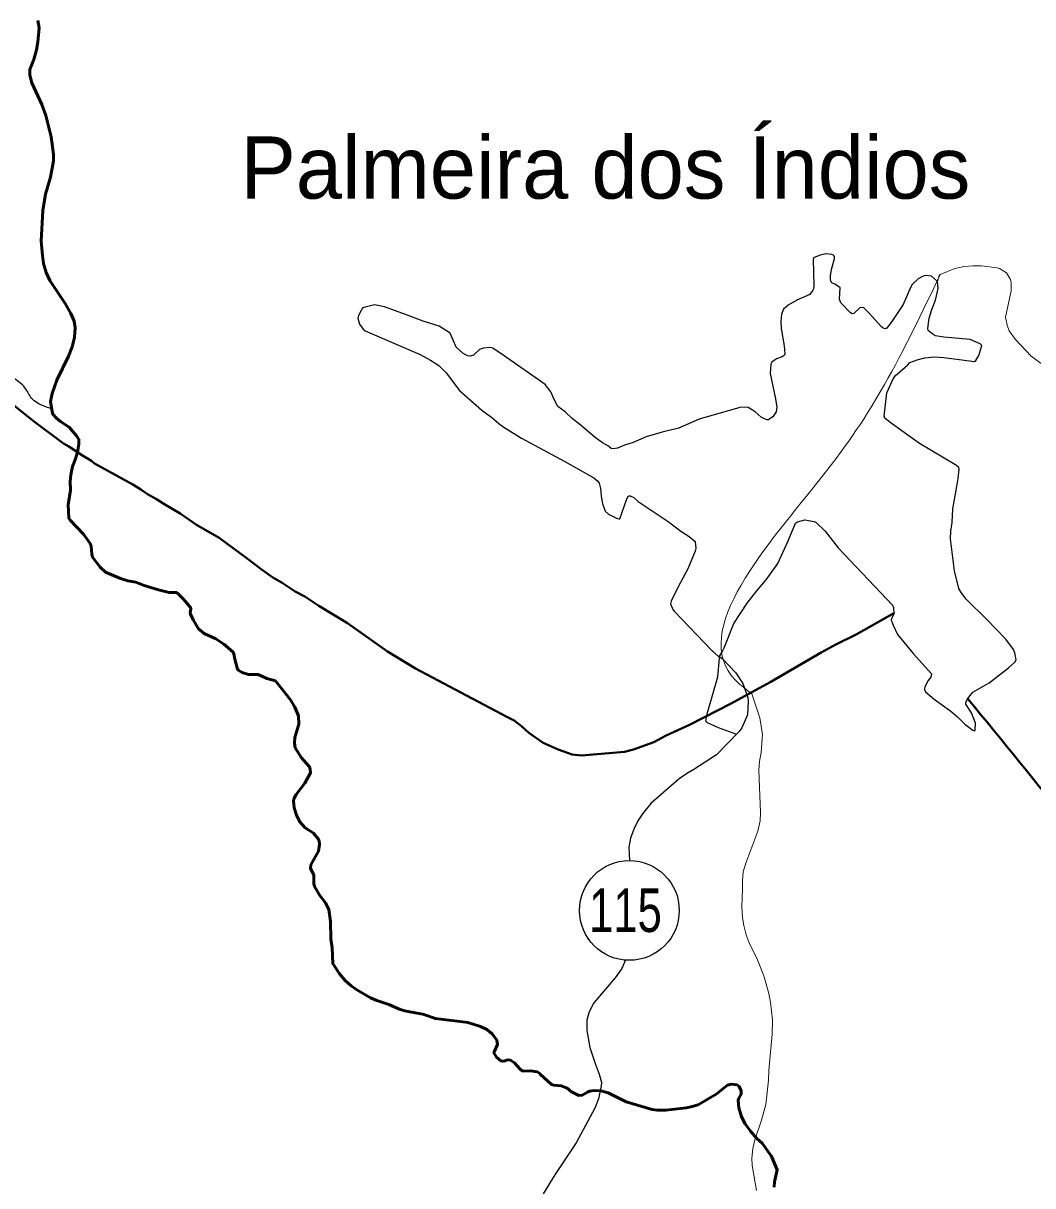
# Model space of a CAD drawing. Extents: x 553962 to 842807, y 8883888 to 9032388.
# Drawn here: x 753949 to 762071, y 8953102 to 8962455 of the extents above; entities that cross this region are included whole.
import ezdxf
from ezdxf.enums import TextEntityAlignment as Align

# ---------------------------------------------------------------- set-up
doc = ezdxf.new("R2010")
doc.units = 0
doc.header["$LTSCALE"] = 20
for name, color, linetype, lineweight in [('12', 7, 'Continuous', 25), ('14', 7, 'Continuous', 13), ('21', 7, 'Continuous', 25), ('24', 7, 'Continuous', 25), ('48', 7, 'Continuous', 25)]:
    doc.layers.add(name, color=color, linetype=linetype, lineweight=lineweight)
doc.layers.add('41', color=7, linetype='Continuous')

msp = doc.modelspace()

# ---------------------------------------------------------------- linework, layer by layer
at = {"layer": '12', "lineweight": 40}
for points in [[(753866.8, 8959388.09), (754029.73, 8959255.36), (754273.09, 8959074.57), (754315.34, 8959050.39), (754424.76, 8958977.39), (754498.96, 8958935.36), (754521.87, 8958913.59), (754830.44, 8958745.42), (754896.1, 8958704.81), (754948.11, 8958666.32), (755022.14, 8958627.06), (755080.24, 8958588.12), (755212.9, 8958510.52), (755342.62, 8958419.18), (755526.79, 8958316.29), (755751.16, 8958147.48)], [(755751.16, 8958147.48), (755862.16, 8958063.96), (755957.96, 8957996.18), (756032.57, 8957954.25), (756137.69, 8957883.95), (756214.02, 8957842.55), (756328.14, 8957767.49), (756559.23, 8957627.52), (756879.77, 8957401.32), (757103.99, 8957264.56), (757287.05, 8957167.72), (757840.37, 8956875)], [(759804.96, 8957070.35), (759963.83, 8957157.38), (760368.17, 8957393.39), (760487.01, 8957457.36), (760649.43, 8957537.88), (760959, 8957710.33)], [(757840.37, 8956875), (757898, 8956844.51), (757957.28, 8956800.67), (758017.31, 8956746), (758132.81, 8956665.6), (758252.6, 8956611.95), (758364.7, 8956572.01), (758441.31, 8956562.72), (758786.37, 8956593.86), (758858.27, 8956611.93), (759022.29, 8956672.32), (759120.49, 8956724.42), (759307.95, 8956809.85), (759644.51, 8956982.45), (759804.96, 8957070.35)]]:
    msp.add_lwpolyline(points, dxfattribs=at)
at = {"layer": '12'}
for points in [[(759689.94, 8956732.7), (759543.32, 8956786.96), (759453.44, 8956827.94), (759441.08, 8956839.38), (759450.46, 8956898.01), (759538.24, 8957195.77), (759549.56, 8957346.35), (759553.28, 8957357.92), (759571.01, 8957344.35), (759680.64, 8957229.88), (759737, 8957142.08), (759777.63, 8957031.54), (759780.6, 8957004.83), (759774.7, 8956889.8), (759729.93, 8956785.14), (759706.9, 8956753.42), (759526.29, 8956568.58), (759344.77, 8956450.4), (759284.84, 8956417.42), (759226.07, 8956377.14), (758999.03, 8956178.36), (758931.14, 8956094.63), (758893.95, 8956037.23), (758861.34, 8955972.42), (758835.92, 8955899.76), (758821.05, 8955826.84), (758825.37, 8955718.11)], [(758795.34, 8954919.79), (758763.74, 8954849.61), (758709.93, 8954774.52), (758538.4, 8954572.99), (758503.04, 8954502.62), (758483.99, 8954433.8), (758484.06, 8954352.36), (758508.26, 8954214.66), (758549.73, 8954085.3), (758582.85, 8954000.04), (758600.3, 8953935.19), (758599.47, 8953906.86), (758576.1, 8953802), (758547.25, 8953725.33), (758396.38, 8953446.47), (758226.24, 8953190.35), (758132.67, 8953037.95)]]:
    msp.add_lwpolyline(points, dxfattribs=at)
at = {"layer": '12', "lineweight": 40}
msp.add_spline([(761549.23, 8957020.39), (762383.1, 8955993.89), (763257, 8954902.9), (764214.4, 8953717.28), (766168.17, 8951324.42), (767086.6, 8950171.63), (770317.83, 8946184.23), (771971.01, 8944145.98), (773006.34, 8942876.25), (773223.42, 8942642.35), (773373.71, 8942274.8), (774008.27, 8940921.53), (774358.95, 8940136.3), (774475.84, 8939919.11), (774642.83, 8939785.46), (774893.31, 8939668.51), (775511.17, 8939484.73), (775928.64, 8939267.54), (776078.93, 8939184), (776379.51, 8938916.69), (776680.09, 8938749.62), (776830.38, 8938582.55), (777398.14, 8938348.65), (777899.1, 8938231.71), (778550.36, 8938482.31), (779134.82, 8938866.57), (779452.1, 8939250.83), (779568.99, 8939384.49), (779685.88, 8939351.07), (779852.87, 8939217.42), (780086.65, 8939217.42), (780604.32, 8939451.32), (781055.19, 8939618.39), (781439.26, 8939618.39), (781823.33, 8939518.14), (782090.52, 8939401.2), (782290.9, 8939367.78), (782524.69, 8939518.14), (782858.66, 8939618.39), (783192.64, 8939651.8), (783509.92, 8939818.87), (783910.69, 8940119.6), (784278.07, 8940336.79), (784625.22, 8940434.47)], degree=3, dxfattribs=at)
at = {"layer": '14'}
for points in [[(762538.97, 8959785.45), (762526.48, 8959782.08), (762447.54, 8959737.16), (762371.93, 8959688.13), (762188.04, 8959687.43), (762168.96, 8959695.79), (762058.17, 8959775.3), (761932.6, 8959909.42), (761880.88, 8959981.33), (761863.56, 8960024.99), (761852.65, 8960090.19), (761896.35, 8960301.69), (761898.15, 8960370.12), (761891.8, 8960394.33), (761858.55, 8960446.28), (761803.06, 8960482.13), (761785.02, 8960487.59), (761657.56, 8960503.35), (761588.77, 8960503.3), (761519.96, 8960497.33), (761442.78, 8960481.37), (761326.73, 8960433.78), (761317.29, 8960424.7), (761303.09, 8960378.19)], [(759804.96, 8957070.35), (759809.67, 8957060.89), (759876.23, 8956866.69), (759896.04, 8956733.54), (759885.99, 8956587.65), (759873.4, 8956514.64), (759867.35, 8956445.86), (759879.75, 8956106.16), (759877.29, 8956037.44), (759858.61, 8955956.26), (759761.53, 8955697.43), (759741.84, 8955628.76), (759734.36, 8955555.94), (759735.75, 8955487.17), (759729.93, 8955349.5), (759736.17, 8955258.93), (759747.08, 8955195.03), (759765.55, 8955122.09), (759788.11, 8955057.44), (759856.07, 8954919.65), (759906.8, 8954790.2), (759947.38, 8954648.67), (759961.43, 8954575.84), (759976.36, 8954438.3), (759973.86, 8954322.66), (759947.45, 8954029.81), (759945.96, 8953952.72), (759923.18, 8953754.75), (759889.64, 8953629.86), (759834.25, 8953471.28), (759819.54, 8953402.47), (759811.33, 8953325.13), (759812.4, 8953264.99), (759848.25, 8953062.83)]]:
    msp.add_lwpolyline(points, dxfattribs=at)
msp.add_spline([(761326.73, 8960433.78), (760878.85, 8959550.01), (760374.92, 8958805.88), (759682.03, 8957166.28), (759809.67, 8957060.89)], degree=3, dxfattribs=at)
at = {"layer": '21'}
for points in [[(760406.88, 8960599.36), (760351.2, 8960587.36), (760306.35, 8960567.88), (760304.05, 8960553.27), (760309.86, 8960343.68), (760307.59, 8960319.4), (760302.32, 8960306.47), (760277.04, 8960272.32), (760173.93, 8960227.94), (760102.01, 8960186.86), (760066.27, 8960155.54), (760048.52, 8960114.89), (760043.8, 8960055.74), (760047.17, 8959999.83), (760070.91, 8959859.77), (760077.29, 8959796.61), (760071.94, 8959782.91), (760055.52, 8959771.49), (760010.4, 8959755.94), (759970.5, 8959727.74), (759962.67, 8959711.98), (759957.32, 8959636.17), (760000.32, 8959433.25), (760011.06, 8959366.56), (760007.51, 8959329.72), (759980.14, 8959288.43), (759957.45, 8959276.01), (759943.84, 8959263.83), (759943.84, 8959263.83), (759931.38, 8959264.62), (759884.75, 8959286.24), (759838.06, 8959329.83), (759780.43, 8959363.03), (759763.1, 8959366.09), (759715.1, 8959363.09), (759387.47, 8959268.51), (759215.78, 8959195.48), (759154.3, 8959182.24), (759089.35, 8959164.45)], [(761303.09, 8960378.19), (761256.64, 8960420.68), (761211.02, 8960424.43), (761188.96, 8960419.96), (761148.32, 8960398.42), (761101.04, 8960352.73), (761089.46, 8960334.65), (761027.1, 8960191.2), (760943.05, 8960062.77), (760896.25, 8960002.82), (760881.99, 8959997.44), (760865.74, 8960003.46), (760853.21, 8960013.19), (760749.85, 8960127.6), (760712.16, 8960164.49), (760701.22, 8960167.57), (760679.83, 8960164.21), (760632.39, 8960121.03), (760616.82, 8960117.82), (760603.65, 8960126.09), (760526.3, 8960205.58), (760516.36, 8960233.88), (760520.68, 8960327.05), (760483.25, 8960353.03), (760453.89, 8960367.23), (760443.65, 8960384.1), (760443.66, 8960422.25), (760450.77, 8960474.14), (760476.39, 8960562.87), (760474.79, 8960577.81), (760467.87, 8960589.39), (760454.28, 8960595.34), (760406.88, 8960599.36)], [(761456.17, 8958896.2), (761158.85, 8959073.37), (760923.06, 8959244.14), (760881.84, 8959278.4), (760874.37, 8959292.66), (760896.99, 8959480.31), (760948.17, 8959595.26), (760963.86, 8959617.66), (761063.06, 8959703.46), (761082.47, 8959724.47), (761142.05, 8959747.51), (761202.25, 8959763.23), (761279.38, 8959770.22), (761356.37, 8959765.74), (761602.1, 8959732.92), (761613.83, 8959740.47), (761636.05, 8959780.87), (761661.47, 8959862.68), (761646.57, 8959874.59), (761567.29, 8959909.91), (761356.61, 8959929.53), (761287.95, 8959941.48), (761269.35, 8959950.71), (761230.42, 8959983.83), (761227.41, 8960000.15), (761237.79, 8960082.04), (761258.14, 8960151.04), (761288.73, 8960228.43), (761310.43, 8960320.27), (761303.09, 8960378.19)], [(757025.29, 8960111.03), (756856.89, 8960173.59), (756774.42, 8960188.95), (756690.38, 8960169.45), (756676.85, 8960159.16), (756667.85, 8960142.78)], [(756667.85, 8960142.78), (756646.08, 8960103.18), (756641.92, 8960082.91), (756655.37, 8960034.62), (756685.1, 8959993.44), (756700.09, 8959979.21), (757143.43, 8959788.83), (757225.53, 8959744.75), (757292.46, 8959702.43), (757350.96, 8959642.01), (757458.36, 8959500.48), (757638.53, 8959341.81), (757717.87, 8959284.15), (757774.05, 8959233.8), (757815.58, 8959204.44), (757958.16, 8959117.58), (758306.03, 8958929.87), (758539.43, 8958798.43), (758570.89, 8958770.52), (758581.57, 8958755.15), (758594.03, 8958710.93), (758597.74, 8958651.36), (758608.28, 8958591.84), (758630.68, 8958530.31), (758658.32, 8958506.62), (758722.59, 8958472.59), (758739.49, 8958467.37), (758749.09, 8958469.15), (758804.93, 8958627.66), (758819.56, 8958652.87), (758832.45, 8958653.67), (758862.62, 8958638.93), (758895.1, 8958607.25), (759137.6, 8958446.28), (759240.77, 8958367.84), (759305.89, 8958326.12), (759355.36, 8958284.43), (759361.13, 8958229.69), (759356.08, 8958207.54), (759296.44, 8958064.81), (759214.43, 8957916.71), (759160.72, 8957806.47), (759158.69, 8957795.16)], [(757384.28, 8959962.97), (757296.5, 8960017), (757165.57, 8960058.91), (757025.29, 8960111.03)], [(759089.35, 8959164.45), (758959.7, 8959128.94), (758856.46, 8959082.66), (758786.37, 8959060.98), (758729.76, 8959035.83), (758696.17, 8959030.55), (758679.53, 8959033.63), (758657.5, 8959052.83), (758608.33, 8959079.39), (758549.08, 8959121.34), (758426.97, 8959226.72), (758365.11, 8959274.53), (758308.63, 8959327.56), (758250.84, 8959371.01), (758222.37, 8959421.73), (758194.14, 8959488.75), (758147.72, 8959547.5), (757819.23, 8959780.14), (757726.24, 8959841.52), (757701.74, 8959847.42), (757651.14, 8959840.66), (757620.26, 8959829.3), (757571.82, 8959784.61), (757543.56, 8959777.71), (757522.31, 8959779.75), (757486.55, 8959801.97), (757431.79, 8959850.19), (757384.28, 8959962.97)], [(761460.22, 8958729.03), (761471.43, 8958793.22), (761478.01, 8958867.99), (761475.26, 8958881.17), (761456.17, 8958896.2)], [(761699.83, 8957660.79), (761534.41, 8957820.53), (761494.33, 8957876.09), (761476.72, 8957908.74), (761441.65, 8958050.26), (761410.23, 8958307.36), (761410.34, 8958367.66), (761421.63, 8958439.47), (761428.88, 8958549.54), (761460.22, 8958729.03)], [(759588.07, 8957430.54), (759665.64, 8957627.09), (759774.05, 8957789.26), (759850.98, 8957889.58), (759926.44, 8957977.15), (760019.27, 8958109.49), (760103.63, 8958290.54), (760163.1, 8958434.33), (760176.95, 8958444.07), (760236.03, 8958459.93), (760236.03, 8958459.93), (760311.49, 8958445.7), (760328.09, 8958437.26), (760399.4, 8958368.88), (760505.53, 8958234.48), (760941.14, 8957774.44), (760949.24, 8957754.47), (760953.1, 8957699.61), (760934.26, 8957666.79), (760932.54, 8957654.1), (760946.88, 8957611.16), (760983.77, 8957536.77), (761107.83, 8957384.17), (761254.95, 8957220.37), (761250.66, 8957192.73), (761230.26, 8957168.34), (761203.16, 8957115.43), (761200.79, 8957095.35), (761207.98, 8957075.85), (761277.47, 8957017.63), (761412.85, 8956919.44), (761465.96, 8956875.3), (761523.59, 8956817.19), (761588.18, 8956767.82), (761600.87, 8956762.84), (761607.76, 8956766.92), (761610.76, 8956824.1), (761578.41, 8956906.91), (761533.26, 8956976.26), (761532.48, 8956989.36), (761544.97, 8957020.8), (761589.63, 8957073.57), (761719.93, 8957149.68), (761874.44, 8957269.09), (761925.49, 8957315.65), (761936.71, 8957332.91), (761927.76, 8957389.91), (761916.51, 8957416.74), (761854.43, 8957499.03), (761699.83, 8957660.79)], [(759158.69, 8957795.16), (759156.46, 8957782.76), (759174.7, 8957739.34), (759187.39, 8957722.02), (759486.62, 8957410.68), (759541.31, 8957360.23), (759546.95, 8957358.61), (759554.04, 8957364.5), (759569.07, 8957391.31), (759588.07, 8957430.54)]]:
    msp.add_lwpolyline(points, dxfattribs=at)
at = {"layer": '24', "lineweight": 53}
for points in [[(754066.18, 8962478), (754076.16, 8962418.57), (754066.84, 8962303.74), (754054.91, 8962239.9), (754034.74, 8962164.15), (754002.47, 8962083.61), (754003.58, 8962036.26), (754018, 8961976.9), (754099.59, 8961801.29), (754131.94, 8961713.58), (754174.17, 8961542.49), (754191.42, 8961398.64), (754193.2, 8961347.16), (754168.72, 8961215.49), (754129.17, 8961079.83), (754106.01, 8960948.14), (754094.07, 8960701.23), (754103.14, 8960585.98), (754112.98, 8960522.15)], [(754112.98, 8960522.15), (754133.23, 8960450.18), (754164.55, 8960385.88), (754285.41, 8960201.03), (754333.26, 8960119.09), (754358.52, 8960059.07), (754366.71, 8960003.59), (754361.09, 8959927.44), (754342.86, 8959851.51), (754312.25, 8959776.39), (754218.65, 8959583.89), (754182.3, 8959476.36), (754169.41, 8959412.48), (754180.88, 8959330.02), (754188.62, 8959309.67), (754216.39, 8959278.53), (754249.13, 8959251.21), (754317.62, 8959205.07), (754378.4, 8959135.27), (754396.55, 8959107.29), (754395.27, 8959068.25), (754385.75, 8959005.25), (754369.66, 8958949.68), (754345.22, 8958889.92), (754331.04, 8958822.58), (754326.03, 8958771.01), (754328.43, 8958699.19), (754310.71, 8958580.21), (754315.61, 8958473.51), (754326.51, 8958456.41), (754433.41, 8958343.32), (754486.5, 8958269.1), (754495.61, 8958248.35), (754500.93, 8958184.13), (754506.91, 8958158.38), (754569.48, 8958079.36), (754610.9, 8958038.58)], [(754610.9, 8958038.58), (754610.9, 8958038.58), (754731.17, 8957987.69), (754791.06, 8957970.02), (754854.6, 8957958.13), (754922.56, 8957930.34), (755038.17, 8957895.49), (755123.83, 8957875.87), (755185.93, 8957875.05)], [(755185.93, 8957875.05), (755238.77, 8957821.35), (755295.39, 8957755.35), (755298.82, 8957744.7), (755293.02, 8957714.31), (755294.96, 8957700.15), (755316.41, 8957655.13), (755358.95, 8957583.6), (755405.58, 8957544.99), (755497.63, 8957501.15), (755563.49, 8957459.9), (755635.54, 8957398.11), (755643.99, 8957381.64), (755650.27, 8957338.19), (755674.14, 8957259.6), (755682.79, 8957247.76), (755709.35, 8957231.05), (755761.1, 8957215.55), (755838.8, 8957216.26), (755909.41, 8957183.88), (755979.1, 8957165.16)], [(755979.1, 8957165.16), (756099.81, 8957011.93), (756133.34, 8956953.6), (756164.69, 8956883.78)], [(756164.69, 8956883.78), (756167.7, 8956814.87), (756135.25, 8956708.92), (756132.75, 8956661.93), (756136.2, 8956626.43), (756187.93, 8956545.81), (756252.68, 8956472.69), (756258.78, 8956454.38), (756261.29, 8956424.19), (756215.14, 8956340.88), (756146.2, 8956251.22), (756128.05, 8956221.22), (756124, 8956199.71), (756128.19, 8956143.09), (756146.92, 8956084.75), (756173.88, 8956031.02), (756217.23, 8955981.54), (756283.32, 8955940.05), (756321.76, 8955893.7), (756329.41, 8955877.84), (756331.8, 8955847.04), (756324.53, 8955795.17), (756263.55, 8955684.88), (756259.79, 8955654.48), (756286.71, 8955604.2), (756288.17, 8955532.96), (756292.52, 8955510.14), (756334.09, 8955437.53), (756380.37, 8955379.17), (756407.6, 8955324), (756421.08, 8955229.43), (756423.16, 8955087.51), (756434.1, 8955015.42), (756438.64, 8954889.16), (756493.23, 8954806.37), (756538.73, 8954753.6), (756587.49, 8954710.99), (756633.78, 8954677.39), (756743.5, 8954614.97), (756793.57, 8954592.07), (756890.42, 8954560.19), (756980.66, 8954519.92), (757030.95, 8954506.15), (757163.96, 8954481.49), (757264.82, 8954446.93), (757524.64, 8954416.65), (757626.69, 8954382.92), (757679.94, 8954358.87), (757722.99, 8954324.29), (757758.41, 8954274.89), (757765.58, 8954237.88), (757739.54, 8954184.83), (757736.21, 8954171.28), (757757.52, 8954135.47), (757791.76, 8954108.02), (757806.33, 8954104.16), (757824.5, 8954105.96), (757844.92, 8954115.1), (757868.95, 8954113.33), (757902.62, 8954091.23), (757943.79, 8954043.1), (757966.14, 8954024.17), (758029.92, 8954025.55), (758085.04, 8954017.82), (758101.26, 8954008.45)], [(758101.26, 8954008.45), (758106.87, 8953999.67), (758199.66, 8953917.64), (758218.41, 8953912.46), (758277.7, 8953907.01), (758325.45, 8953888.43), (758361.26, 8953858.81), (758419.01, 8953828.64), (758444.5, 8953830.36), (758487.64, 8953856.01), (758504.72, 8953862.28), (758544.88, 8953868.44), (758596.09, 8953866.08), (758654.82, 8953849.86), (758801, 8953777.33), (759008.61, 8953716.26), (759048.49, 8953710.91), (759118.35, 8953710.15), (759284.06, 8953730.19), (759331.62, 8953739.62), (759379.33, 8953754.1), (759522.56, 8953839.42), (759613.73, 8953910.25), (759644.33, 8953918.97), (759693.9, 8953913.54), (759706.31, 8953902.39), (759724.46, 8953867.6), (759724.01, 8953840.12), (759705.18, 8953806.73), (759701.78, 8953791.33), (759706.55, 8953728.04), (759727.03, 8953657.34), (759757.25, 8953601.25), (759799.17, 8953541), (759851.69, 8953481.51), (759893.54, 8953445.29), (759965.3, 8953342.11)], [(759965.3, 8953342.11), (759970.36, 8953332.82), (760015.48, 8953230.42), (759993.34, 8953133.36), (759989.75, 8953090.2)]]:
    msp.add_lwpolyline(points, dxfattribs=at)
at = {"layer": '24'}
for points in [[(754066.18, 8962478), (754076.16, 8962418.57), (754066.84, 8962303.74), (754054.91, 8962239.9), (754034.74, 8962164.15), (754002.47, 8962083.61), (754003.58, 8962036.26), (754018, 8961976.9), (754099.59, 8961801.29), (754131.94, 8961713.58), (754174.17, 8961542.49), (754191.42, 8961398.64), (754193.2, 8961347.16), (754168.72, 8961215.49), (754129.17, 8961079.83), (754106.01, 8960948.14), (754094.07, 8960701.23), (754103.14, 8960585.98), (754112.98, 8960522.15)], [(754112.98, 8960522.15), (754133.23, 8960450.18), (754164.55, 8960385.88), (754285.41, 8960201.03), (754333.26, 8960119.09), (754358.52, 8960059.07), (754366.71, 8960003.59), (754361.09, 8959927.44), (754342.86, 8959851.51), (754312.25, 8959776.39), (754218.65, 8959583.89), (754182.3, 8959476.36), (754169.41, 8959412.48), (754180.88, 8959330.02), (754188.62, 8959309.67), (754216.39, 8959278.53), (754249.13, 8959251.21), (754317.62, 8959205.07), (754378.4, 8959135.27), (754396.55, 8959107.29), (754395.27, 8959068.25), (754385.75, 8959005.25), (754369.66, 8958949.68), (754345.22, 8958889.92), (754331.04, 8958822.58), (754326.03, 8958771.01), (754328.43, 8958699.19), (754310.71, 8958580.21), (754315.61, 8958473.51), (754326.51, 8958456.41), (754433.41, 8958343.32), (754486.5, 8958269.1), (754495.61, 8958248.35), (754500.93, 8958184.13), (754506.91, 8958158.38), (754569.48, 8958079.36), (754610.9, 8958038.58)], [(754610.9, 8958038.58), (754610.9, 8958038.58), (754731.17, 8957987.69), (754791.06, 8957970.02), (754854.6, 8957958.13), (754922.56, 8957930.34), (755038.17, 8957895.49), (755123.83, 8957875.87), (755185.93, 8957875.05)], [(755185.93, 8957875.05), (755238.77, 8957821.35), (755295.39, 8957755.35), (755298.82, 8957744.7), (755293.02, 8957714.31), (755294.96, 8957700.15), (755316.41, 8957655.13), (755358.95, 8957583.6), (755405.58, 8957544.99), (755497.63, 8957501.15), (755563.49, 8957459.9), (755635.54, 8957398.11), (755643.99, 8957381.64), (755650.27, 8957338.19), (755674.14, 8957259.6), (755682.79, 8957247.76), (755709.35, 8957231.05), (755761.1, 8957215.55), (755838.8, 8957216.26), (755909.41, 8957183.88), (755979.1, 8957165.16)], [(755979.1, 8957165.16), (756099.81, 8957011.93), (756133.34, 8956953.6), (756164.69, 8956883.78)], [(756164.69, 8956883.78), (756167.7, 8956814.87), (756135.25, 8956708.92), (756132.75, 8956661.93), (756136.2, 8956626.43), (756187.93, 8956545.81), (756252.68, 8956472.69), (756258.78, 8956454.38), (756261.29, 8956424.19), (756215.14, 8956340.88), (756146.2, 8956251.22), (756128.05, 8956221.22), (756124, 8956199.71), (756128.19, 8956143.09), (756146.92, 8956084.75), (756173.88, 8956031.02), (756217.23, 8955981.54), (756283.32, 8955940.05), (756321.76, 8955893.7), (756329.41, 8955877.84), (756331.8, 8955847.04), (756324.53, 8955795.17), (756263.55, 8955684.88), (756259.79, 8955654.48), (756286.71, 8955604.2), (756288.17, 8955532.96), (756292.52, 8955510.14), (756334.09, 8955437.53), (756380.37, 8955379.17), (756407.6, 8955324), (756421.08, 8955229.43), (756423.16, 8955087.51), (756434.1, 8955015.42), (756438.64, 8954889.16), (756493.23, 8954806.37), (756538.73, 8954753.6), (756587.49, 8954710.99), (756633.78, 8954677.39), (756743.5, 8954614.97), (756793.57, 8954592.07), (756890.42, 8954560.19), (756980.66, 8954519.92), (757030.95, 8954506.15), (757163.96, 8954481.49), (757264.82, 8954446.93), (757524.64, 8954416.65), (757626.69, 8954382.92), (757679.94, 8954358.87), (757722.99, 8954324.29), (757758.41, 8954274.89), (757765.58, 8954237.88), (757739.54, 8954184.83), (757736.21, 8954171.28), (757757.52, 8954135.47), (757791.76, 8954108.02), (757806.33, 8954104.16), (757824.5, 8954105.96), (757844.92, 8954115.1), (757868.95, 8954113.33), (757902.62, 8954091.23), (757943.79, 8954043.1), (757966.14, 8954024.17), (758029.92, 8954025.55), (758085.04, 8954017.82), (758101.26, 8954008.45)], [(758101.26, 8954008.45), (758106.87, 8953999.67), (758199.66, 8953917.64), (758218.41, 8953912.46), (758277.7, 8953907.01), (758325.45, 8953888.43), (758361.26, 8953858.81), (758419.01, 8953828.64), (758444.5, 8953830.36), (758487.64, 8953856.01), (758504.72, 8953862.28), (758544.88, 8953868.44), (758596.09, 8953866.08), (758654.82, 8953849.86), (758801, 8953777.33), (759008.61, 8953716.26), (759048.49, 8953710.91), (759118.35, 8953710.15), (759284.06, 8953730.19), (759331.62, 8953739.62), (759379.33, 8953754.1), (759522.56, 8953839.42), (759613.73, 8953910.25), (759644.33, 8953918.97), (759693.9, 8953913.54), (759706.31, 8953902.39), (759724.46, 8953867.6), (759724.01, 8953840.12), (759705.18, 8953806.73), (759701.78, 8953791.33), (759706.55, 8953728.04), (759727.03, 8953657.34), (759757.25, 8953601.25), (759799.17, 8953541), (759851.69, 8953481.51), (759893.54, 8953445.29), (759965.3, 8953342.11)], [(759965.3, 8953342.11), (759970.36, 8953332.82), (760015.48, 8953230.42), (759993.34, 8953133.36), (759989.75, 8953090.2)]]:
    msp.add_lwpolyline(points, dxfattribs=at)
msp.add_spline([(754168.12, 8959356.72), (754118.49, 8959373.27), (754015.92, 8959439.49), (753962.98, 8959522.26), (753919.96, 8959565.3), (753863.72, 8959601.71), (753777.69, 8959624.89), (753671.81, 8959664.62), (753599.02, 8959727.52), (753469.98, 8959859.96), (753347.56, 8960035.43), (753188.74, 8960240.7), (753072.94, 8960336.71), (753006.77, 8960409.55), (752887.65, 8960462.52), (752692.44, 8960515.49), (752381.42, 8960598.26), (752318.56, 8960631.37), (752182.9, 8960823.39), (752133.27, 8960879.68), (752149.82, 8961088.26), (752153.13, 8961154.48), (752176.29, 8961240.56), (752202.76, 8961346.5), (752202.76, 8961459.07), (752163.05, 8961578.25), (752126.66, 8961627.92), (752100.19, 8961730.55), (752067.1, 8961783.52), (752020.78, 8961823.25), (751842.11, 8961922.58), (751815.64, 8962002.03), (751828.87, 8962035.14), (751891.74, 8962194.06), (751891.74, 8962247.03), (751799.1, 8962392.71), (751723, 8962475.48), (751686.6, 8962551.63), (751673.37, 8962674.12), (751679.98, 8962710.54), (751646.73, 8962746.02), (751629.19, 8962814.28), (751582.41, 8962896.2), (751541.48, 8962972.26), (751516.14, 8963036.62), (751490.8, 8963138.04), (751498.6, 8963270.66), (751510.29, 8963338.92), (751566.82, 8963485.2), (751623.34, 8963580.77), (751638.94, 8963627.58), (751638.94, 8963670.49), (751613.6, 8963762.16), (751560.97, 8963914.29), (751555.13, 8963990.35), (751566.82, 8964163.93), (751545.38, 8964241.94), (751500.55, 8964314.11), (751401.15, 8964419.43), (751358.26, 8964503.3), (751350.47, 8964659.32), (751381.65, 8964780.25), (751408.94, 8964864.11), (751405.04, 8964942.13), (751391.41, 8965002.58), (751327.09, 8965100.1), (751223.78, 8965226.87), (751149.72, 8965359.5), (751110.73, 8965523.33), (751102.94, 8965618.89), (751071.75, 8965913.4), (751038.61, 8966215.71), (751023.02, 8966471.01), (751017.17, 8966644.02)], degree=3, dxfattribs=at)
at = {"layer": '48'}
msp.add_circle((758825.54, 8955317.14), 401.28, dxfattribs=at)

# ---------------------------------------------------------------- texts
at = {"layer": '41'}
msp.add_text('Palmeira dos Índios', height=500, dxfattribs=at).set_placement((755696.3, 8961044.24))
at = {"layer": '48', "width": 0.75}
msp.add_text('115', height=350, dxfattribs=at).set_placement((758793.91, 8955143.79), align=Align.CENTER)

doc.saveas('drawing.dxf')
